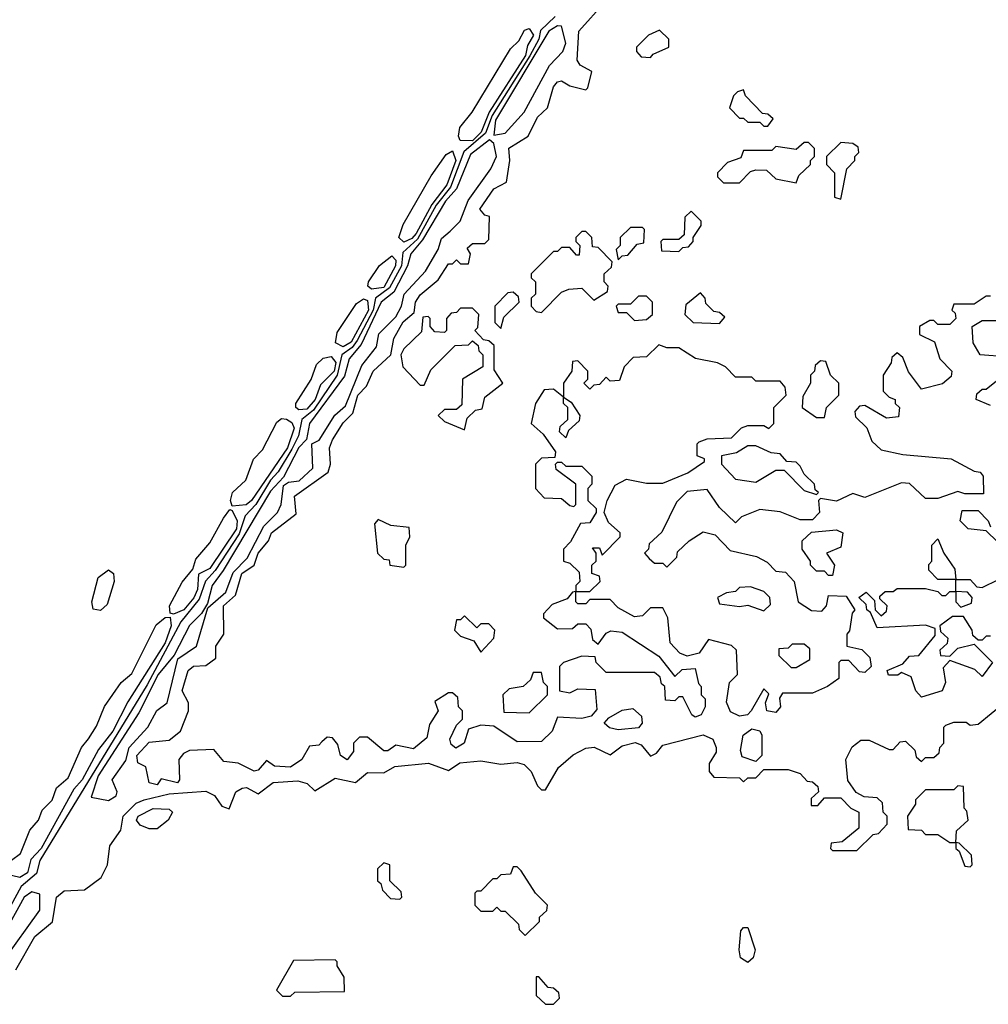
# Model space of a CAD drawing. Extents: x 2769579 to 2883812, y 684207 to 828660.
# Tile 383 of 505: x 2837305 to 2839700, y 774400 to 776833. Entities that reach past the tile are written whole.
import ezdxf

# ---------------------------------------------------------------- set-up
doc = ezdxf.new("R2010")
doc.units = 0

msp = doc.modelspace()

# ---------------------------------------------------------------- linework, layer by layer
at = {"layer": '0CON02XD'}
for points in [[(2838691.7, 775588.3), (2838667, 775543), (2838650, 775525), (2838650, 775495), (2838665, 775490), (2838688.3, 775468.3), (2838690, 775445), (2838680, 775435), (2838680, 775420), (2838671.7, 775418.3), (2838658.3, 775401.7), (2838621.7, 775388.3), (2838600, 775365), (2838600, 775355), (2838635, 775327.5), (2838671.7, 775328.3), (2838685, 775340), (2838705, 775340), (2838717, 775327), (2838721.7, 775301.7), (2838735, 775290), (2838755, 775317.5), (2838767, 775323), (2838795, 775320), (2838885, 775260), (2838925, 775210), (2838943, 775227), (2838975, 775230), (2838983, 775193), (2838990, 775185), (2838990, 775165), (2839000, 775155), (2839000, 775135), (2838990, 775115), (2838975, 775110), (2838966.7, 775115), (2838945, 775160), (2838935, 775160), (2838925, 775150), (2838901.7, 775151.7), (2838900, 775185), (2838891.7, 775191.7), (2838888.3, 775208.3), (2838875, 775220), (2838755, 775220), (2838730, 775245), (2838728.3, 775258.3), (2838695, 775260), (2838650, 775245), (2838640, 775235), (2838640, 775175), (2838665, 775170), (2838685, 775180), (2838728.3, 775178.3), (2838731.7, 775128.3), (2838718, 775112), (2838695, 775106.2), (2838635, 775110), (2838621.2, 775075), (2838595, 775049.2), (2838535, 775048.6), (2838477, 775087), (2838445, 775090), (2838415, 775080), (2838404, 775045), (2838383.1, 775033.1), (2838371.9, 775041.9), (2838368.8, 775055), (2838385, 775090), (2838400, 775105), (2838400, 775125), (2838390, 775135), (2838388.3, 775158.3), (2838375, 775170), (2838365, 775170), (2838331.7, 775148.3), (2838340, 775125), (2838318.3, 775091.7), (2838311.7, 775058.3), (2838278.8, 775031.2), (2838235, 775040), (2838215, 775026.7), (2838205, 775026.7), (2838165, 775060), (2838145, 775060), (2838130, 775045), (2838130, 775025), (2838115, 775004.2), (2838098, 775015), (2838091.7, 775041.7), (2838078.3, 775058.3), (2838065, 775060), (2838051.7, 775048.3), (2838045, 775040), (2838021.7, 775038.3), (2838002.5, 775005), (2837975, 774986), (2837935, 774988.8), (2837915, 775002.5), (2837895, 774978.8), (2837885, 774975.8), (2837845, 774996.2), (2837810, 775000), (2837785, 775030), (2837725, 775027.5), (2837710, 775020), (2837698.8, 775005), (2837700, 774955), (2837695, 774947.5), (2837655, 774957.5), (2837645, 774942.5), (2837625, 774947.5), (2837617, 774987), (2837597, 774997), (2837594.3, 775015), (2837625, 775047.5), (2837675, 775052.5), (2837702.5, 775075), (2837722.5, 775125), (2837722.5, 775145), (2837706.7, 775175), (2837721.2, 775225), (2837735, 775236), (2837765, 775237.5), (2837790, 775255), (2837790, 775285), (2837810, 775315), (2837809.2, 775385), (2837838.9, 775411.1), (2837854.4, 775465), (2837884.4, 775485.6), (2837894.4, 775515), (2837920, 775545), (2837928, 775565), (2837988.3, 775611.7), (2837984.2, 775655.8), (2838067.5, 775715), (2838073.3, 775735), (2838071.2, 775775), (2838078.8, 775795), (2838105, 775836.7), (2838128.9, 775861.1), (2838141.4, 775905), (2838162.5, 775927.5), (2838178.8, 775965), (2838222.5, 776005), (2838230, 776045), (2838253.4, 776086.6), (2838280, 776110), (2838283.8, 776135), (2838295, 776153.3), (2838340, 776190), (2838365, 776230), (2838375, 776230), (2838385, 776240), (2838395, 776230), (2838415, 776230), (2838420, 776255), (2838411.7, 776268.3), (2838425, 776280), (2838455, 776280), (2838465, 776290), (2838467, 776347), (2838455, 776350), (2838442.5, 776365), (2838477.5, 776415), (2838508.3, 776431.7), (2838516.7, 776485), (2838514.2, 776515.8), (2838562.5, 776545), (2838585, 776592.5), (2838610, 776615), (2838625, 776667.5), (2838635, 776680), (2838645, 776682.5), (2838665, 776670), (2838705, 776660), (2838710, 776665), (2838720, 776705), (2838690.7, 776720.7), (2838683.3, 776733.3), (2838687.5, 776805), (2838752.5, 776877.5)], [(2838629.1, 776840.8), (2838593.1, 776806.9), (2838588.4, 776785), (2838566.4, 776743.6), (2838473.4, 776596.6), (2838457, 776553), (2838403.5, 776506.5), (2838370.6, 776419.4), (2838335, 776374.5), (2838288.8, 776291.2), (2838252.2, 776257.8), (2838249.1, 776225), (2838219.3, 776170.7), (2838184.7, 776145.3), (2838179.4, 776115), (2838139.8, 776040.2), (2838127.2, 776022.8), (2838101.9, 776005), (2838090, 775955), (2838031.7, 775868.3), (2838002.9, 775845), (2837994, 775805), (2837977.9, 775772.1), (2837944.3, 775715.7), (2837925, 775695.4), (2837888.8, 775635), (2837862.9, 775607.1), (2837847.6, 775562.4), (2837788.1, 775471.9), (2837764.1, 775445.9), (2837748.7, 775401.3), (2837703.1, 775345), (2837620.1, 775189.9), (2837354.5, 774755), (2837346.8, 774723.2), (2837308.9, 774691.1), (2837223.1, 774535)], [(2838425, 776534.1), (2838394.3, 776534.3), (2838390, 776545), (2838393.3, 776566.7), (2838424, 776605), (2838518.6, 776761.4), (2838538.8, 776781.2), (2838552.9, 776807.1), (2838565, 776811.2), (2838575.4, 776795), (2838560.4, 776769.6), (2838555.3, 776745), (2838465.6, 776604.4), (2838445.9, 776555), (2838425, 776534.1)], [(2838477.5, 776547.5), (2838505, 776552.5), (2838552.5, 776605), (2838615, 776720), (2838648, 776755), (2838655.7, 776775), (2838645, 776817.5), (2838635, 776818), (2838613.1, 776805), (2838481.2, 776585), (2838477.5, 776547.5)], [(2838865, 776740), (2838871.7, 776748.3), (2838910, 776765), (2838910, 776785), (2838887, 776807), (2838860, 776795), (2838830, 776765), (2838830, 776755), (2838841.7, 776741.7), (2838865, 776740)], [(2839155, 776570), (2839168.3, 776588.3), (2839155, 776600), (2839141.7, 776601.7), (2839100, 776645), (2839095, 776660), (2839080, 776655), (2839070, 776645), (2839060, 776615), (2839085, 776590), (2839095, 776590), (2839105, 776580), (2839135, 776580), (2839145, 776570), (2839155, 776570)], [(2837525, 774904), (2837543.3, 774915), (2837546.2, 774925), (2837533.8, 774955), (2837567.2, 775002.8), (2837575.5, 775034.5), (2837622, 775085), (2837644.1, 775125.9), (2837670, 775145), (2837696, 775254), (2837742, 775285), (2837770, 775380), (2837815, 775418.8), (2837832.5, 775467.5), (2837867.4, 775502.6), (2837908.3, 775581.7), (2837942.5, 775615), (2837951.4, 775635), (2837957.5, 775682.5), (2837969.5, 775690.5), (2837996.2, 775693.8), (2838030, 775725), (2838027.5, 775785), (2838045.5, 775794.5), (2838084.5, 775855.5), (2838110.7, 775879.3), (2838151.1, 775978.9), (2838187.5, 776025), (2838192.9, 776057.1), (2838235, 776099.2), (2838249.4, 776125), (2838256, 776155), (2838308, 776212), (2838340, 776265), (2838347.8, 776292.2), (2838369.5, 776310.5), (2838394, 776335), (2838413.5, 776386.5), (2838470, 776465), (2838484.2, 776495), (2838477.3, 776527.3), (2838466.4, 776536.4), (2838419.8, 776500.2), (2838384.7, 776415.3), (2838357.5, 776385), (2838301.2, 776288.8), (2838272.2, 776255), (2838263.8, 776225), (2838230, 776160), (2838198.9, 776135), (2838149.7, 776030.3), (2838120, 775995), (2838107.9, 775952.1), (2838021.9, 775835), (2838014.2, 775795.8), (2837995, 775776), (2837957.7, 775702.3), (2837925, 775668), (2837808.3, 775471.7), (2837780.6, 775435), (2837769.3, 775390.7), (2837754.2, 775365.8), (2837725, 775336.2), (2837687, 775263), (2837647.8, 775215), (2837599.7, 775120.3), (2837499.4, 774965), (2837481.7, 774911.7), (2837525, 774904)], [(2839225, 776430), (2839231.7, 776448.3), (2839260, 776475), (2839260, 776485), (2839270, 776495), (2839270, 776515), (2839255, 776530), (2839245, 776530), (2839225, 776512.5), (2839175, 776520), (2839165, 776510), (2839095, 776510), (2839088.3, 776491.7), (2839055, 776480), (2839030, 776455), (2839030, 776445), (2839045, 776430), (2839085, 776430), (2839111.7, 776458.3), (2839125, 776462.5), (2839151.7, 776461.7), (2839175, 776440), (2839225, 776430)], [(2839335, 776390), (2839350, 776465), (2839370, 776485), (2839370, 776495), (2839380, 776505), (2839378.3, 776518.3), (2839365, 776527.5), (2839335, 776530), (2839300, 776495), (2839300, 776475), (2839320, 776455), (2839320, 776395), (2839335, 776390)], [(2838255, 776283.5), (2838242.5, 776295), (2838252.8, 776327.2), (2838322.7, 776447.3), (2838359.7, 776500.3), (2838375, 776508.8), (2838383.5, 776485), (2838361.3, 776425), (2838323.7, 776376.3), (2838285, 776304.5), (2838275, 776292.1), (2838255, 776283.5)], [(2838935, 776260), (2838945, 776270), (2838958.3, 776271.7), (2838970, 776285), (2838970, 776295), (2838990, 776325), (2838990, 776335), (2838965, 776360), (2838950, 776345), (2838948.3, 776301.7), (2838935, 776290), (2838895, 776290), (2838890, 776285), (2838891.7, 776261.7), (2838935, 776260)], [(2838785, 776240), (2838795, 776250), (2838808.3, 776251.7), (2838831.7, 776278.3), (2838848.3, 776281.7), (2838850, 776315), (2838845, 776320), (2838815, 776320), (2838790, 776295), (2838790, 776275), (2838780, 776265), (2838785, 776240)], [(2838595, 776110), (2838645, 776160), (2838663, 776167), (2838695, 776170), (2838725, 776140), (2838758.3, 776161.7), (2838760, 776175), (2838750, 776185), (2838750, 776205), (2838768.3, 776221.7), (2838770, 776235), (2838735, 776270), (2838721.7, 776271.7), (2838720, 776295), (2838705, 776310), (2838695, 776310), (2838680, 776295), (2838680, 776285), (2838690, 776275), (2838688.3, 776251.7), (2838681.7, 776251.7), (2838665, 776270), (2838645, 776270), (2838635, 776260), (2838625, 776260), (2838570, 776205), (2838570, 776195), (2838580, 776185), (2838580, 776155), (2838570, 776145), (2838570, 776125), (2838581.7, 776111.7), (2838595, 776110)], [(2838175, 776167.5), (2838166, 776175), (2838167.1, 776185), (2838194.5, 776225.5), (2838225, 776250), (2838235, 776238.8), (2838234.4, 776225), (2838205, 776171.8), (2838175, 776167.5)], [(2838495, 776070), (2838501.7, 776098.3), (2838540, 776135), (2838538.3, 776148.3), (2838525, 776160), (2838511.7, 776158.3), (2838480, 776125), (2838480, 776085), (2838495, 776070)], [(2839705, 776150), (2839695, 776150), (2839665, 776130), (2839615, 776130), (2839610, 776115), (2839618.3, 776108.3), (2839620, 776095), (2839605, 776080), (2839575, 776080), (2839565, 776090), (2839555, 776090), (2839530, 776075), (2839530, 776055), (2839567, 776037), (2839580, 775995), (2839610, 775965), (2839608.3, 775951.7), (2839587, 775933), (2839535, 775920), (2839503, 775963), (2839488.3, 775998.3), (2839475, 776010), (2839461.7, 775998.3), (2839460, 775985), (2839440, 775955), (2839440, 775915), (2839455, 775900), (2839470, 775895), (2839470, 775885), (2839480, 775875), (2839478.3, 775851.7), (2839448.3, 775848.3), (2839395, 775880), (2839381.7, 775878.3), (2839370, 775865), (2839371.7, 775851.7), (2839400, 775825), (2839411.7, 775791.7), (2839435, 775770), (2839488.3, 775758.3), (2839608.3, 775748.3), (2839665, 775717.5), (2839680, 775715), (2839687.5, 775705), (2839688.3, 775661.7), (2839641.7, 775661.7), (2839625, 775667.5), (2839575, 775650), (2839545, 775650), (2839505, 775686.7), (2839485, 775688.8), (2839395, 775652.5), (2839365, 775662.5), (2839325, 775643.3), (2839285, 775650), (2839280, 775645), (2839282.5, 775615), (2839265, 775597.5), (2839235, 775597.5), (2839185, 775616.7), (2839135, 775622.5), (2839090, 775605), (2839075, 775590), (2839035, 775627.5), (2839005, 775672.5), (2838955, 775667.5), (2838929.3, 775640.7), (2838893, 775567), (2838861.7, 775538.3), (2838860, 775525), (2838850, 775515), (2838861.7, 775501.7), (2838875, 775490), (2838895, 775490), (2838905, 775480), (2838930, 775505), (2838931.7, 775518.3), (2838960, 775545), (2838995, 775567.5), (2839025, 775560), (2839061.7, 775521.7), (2839127, 775507), (2839153, 775493), (2839175, 775470), (2839198.3, 775468.3), (2839220, 775445), (2839230, 775395), (2839263, 775373), (2839288.3, 775371.7), (2839300, 775385), (2839305, 775410), (2839348.3, 775408.3), (2839370, 775375), (2839363, 775367), (2839357, 775323), (2839350, 775315), (2839350, 775285), (2839387, 775277), (2839407, 775257), (2839410, 775235), (2839395, 775220), (2839381.7, 775221.7), (2839355, 775250), (2839335, 775250), (2839330, 775245), (2839330, 775205), (2839302.5, 775185), (2839265, 775168.8), (2839191.2, 775168.8), (2839183.3, 775156.7), (2839185.8, 775135), (2839175, 775121.4), (2839152, 775125), (2839148.8, 775145), (2839157.5, 775167.5), (2839145, 775180), (2839114, 775125), (2839104.4, 775115.6), (2839085, 775111.9), (2839062.7, 775122.7), (2839053, 775147), (2839060, 775195), (2839080, 775215), (2839077.5, 775275), (2839065, 775286.7), (2839008.3, 775301.7), (2838985, 775267.5), (2838955, 775260), (2838937.5, 775267.5), (2838913, 775293), (2838907.5, 775355), (2838895, 775380), (2838865, 775380), (2838845, 775360), (2838825, 775357.5), (2838785, 775380), (2838765, 775400), (2838715, 775400), (2838705, 775390), (2838685, 775390), (2838680, 775395), (2838680, 775420), (2838715, 775420), (2838740, 775445), (2838738.3, 775458.3), (2838720, 775465), (2838720, 775485), (2838730, 775495), (2838730, 775515), (2838721.7, 775528.3), (2838738.3, 775528.3), (2838745, 775510), (2838790, 775555), (2838790, 775565), (2838760.7, 775590.7), (2838750, 775615), (2838757.5, 775645), (2838777, 775683), (2838805, 775697.5), (2838855, 775687.5), (2838895, 775687.5), (2838957, 775713), (2838998.3, 775741.7), (2838998.3, 775748.3), (2838980, 775755), (2838980, 775785), (2838985, 775790), (2839005, 775797.5), (2839065, 775800), (2839090, 775825), (2839105, 775830), (2839145, 775830), (2839157, 775823), (2839170, 775835), (2839170, 775875), (2839200, 775905), (2839197.5, 775925), (2839185, 775940), (2839125, 775940), (2839115, 775950), (2839075, 775950), (2839050, 775975), (2839030, 775985), (2838976.1, 775996.1), (2838935, 776022.5), (2838905, 776022.5), (2838885, 776030), (2838855, 776000), (2838821.7, 775998.3), (2838800, 775975), (2838788.3, 775941.7), (2838765, 775940), (2838755, 775950), (2838738.3, 775931.7), (2838725, 775930), (2838715, 775920), (2838700, 775935), (2838710, 775945), (2838710, 775965), (2838685, 775990), (2838671.7, 775988.3), (2838670, 775965), (2838650, 775935), (2838650, 775900), (2838625, 775920), (2838601.7, 775918.3), (2838580, 775885), (2838570, 775835), (2838599.3, 775809.3), (2838630, 775765), (2838628.3, 775751.7), (2838595, 775750), (2838580, 775735), (2838580, 775675), (2838601.7, 775651.7), (2838645, 775650), (2838665, 775632.5), (2838675, 775630), (2838680, 775635), (2838680, 775685), (2838631.7, 775721.7), (2838630, 775735), (2838635, 775740), (2838645, 775740), (2838655, 775730), (2838695, 775730), (2838720, 775705), (2838720, 775685), (2838710, 775675), (2838710, 775645), (2838730, 775625), (2838730, 775615), (2838715, 775590), (2838691.7, 775588.3)], [(2838825, 776090), (2838855, 776092.5), (2838870, 776105), (2838870, 776135), (2838855, 776150), (2838835, 776150), (2838815, 776130), (2838785, 776130), (2838780, 776125), (2838785, 776110), (2838805, 776110), (2838825, 776090)], [(2839035, 776082.5), (2839048.3, 776098.3), (2839035, 776110), (2839021.7, 776111.7), (2839001.7, 776131.7), (2839000, 776145), (2838988.3, 776158.3), (2838951.7, 776128.3), (2838950, 776105), (2838970, 776085), (2839035, 776082.5)], [(2838105, 776024.6), (2838085.6, 776035), (2838090.2, 776059.8), (2838137.8, 776132.2), (2838155, 776143.1), (2838165, 776139.2), (2838167.6, 776115), (2838125, 776036.5), (2838105, 776024.6)], [(2838405, 775820), (2838411.7, 775848.3), (2838431.7, 775868.3), (2838448.3, 775871.7), (2838455, 775900), (2838500, 775935), (2838478.3, 775968.3), (2838478.3, 776028.3), (2838465, 776040), (2838451.7, 776041.7), (2838430, 776065), (2838437.5, 776072.5), (2838440, 776105), (2838425, 776120), (2838395, 776120), (2838385, 776110), (2838371.7, 776108.3), (2838360, 776095), (2838360, 776065), (2838355, 776060), (2838331.7, 776061.7), (2838320, 776075), (2838320, 776095), (2838315, 776100), (2838301.7, 776098.3), (2838298.3, 776061.7), (2838255, 776020), (2838247.5, 776005), (2838252.5, 775975), (2838295, 775930), (2838305, 775930), (2838321.7, 775968.3), (2838381.7, 776028.3), (2838415, 776030), (2838425, 776040), (2838438.3, 776028.3), (2838440, 776015), (2838450, 776005), (2838450, 775975), (2838400, 775945), (2838398.3, 775881.7), (2838385, 775870), (2838355, 775870), (2838340, 775855), (2838355, 775840), (2838405, 775820)], [(2839745, 776000), (2839680, 776005), (2839662.5, 776035), (2839660, 776075), (2839685, 776090), (2839725, 776090)], [(2837995, 775869.2), (2837988, 775875), (2837988, 775885), (2838025.7, 775944.3), (2838039.1, 775980.9), (2838055, 775997.1), (2838075, 776000.6), (2838086.4, 775986.4), (2838082.5, 775965), (2838049.1, 775930.9), (2838036, 775895), (2838015, 775870.9), (2837995, 775869.2)], [(2839295, 775850), (2839300, 775875), (2839330, 775905), (2839330, 775935), (2839310, 775955), (2839298.3, 775988.3), (2839285, 775990), (2839271.7, 775978.3), (2839270, 775965), (2839260, 775955), (2839260, 775935), (2839241.7, 775901.7), (2839240, 775875), (2839275, 775850), (2839295, 775850)], [(2839705, 775880), (2839670, 775895), (2839671.7, 775908.3), (2839685, 775920), (2839695, 775920), (2839750, 775965)], [(2838655, 775800), (2838640, 775815), (2838641.7, 775828.3), (2838660, 775845), (2838660, 775875), (2838650, 775885), (2838650, 775900), (2838668.3, 775888.3), (2838690, 775855), (2838688.3, 775841.7), (2838661.7, 775818.3), (2838655, 775800)], [(2837830.7, 775630.7), (2837826.2, 775645), (2837831.2, 775665), (2837863.8, 775695), (2837883, 775747), (2837905, 775770), (2837941.2, 775838.8), (2837952.5, 775847.5), (2837965, 775846.2), (2837977.8, 775837.8), (2837983.7, 775823.7), (2837967.1, 775775), (2837878.5, 775645), (2837865, 775634.4), (2837830.7, 775630.7)], [(2839275, 775660), (2839280, 775665), (2839271.7, 775671.7), (2839270, 775685), (2839245, 775710), (2839235, 775730), (2839225, 775740), (2839201.7, 775741.7), (2839185, 775760), (2839163, 775763), (2839125, 775780), (2839105, 775780), (2839077, 775763), (2839040, 775755), (2839040, 775735), (2839075, 775697.5), (2839125, 775690), (2839175, 775720), (2839195, 775720), (2839245, 775670), (2839275, 775660)], [(2837685, 775363.8), (2837677, 775367), (2837675.8, 775385), (2837706.5, 775443.5), (2837733.3, 775475), (2837740.3, 775499.7), (2837775, 775540), (2837808.6, 775601.4), (2837825, 775622.5), (2837830, 775620), (2837842.5, 775595), (2837841.1, 775575), (2837775, 775476.7), (2837747.3, 775462.7), (2837744.6, 775425), (2837735.7, 775404.3), (2837710.6, 775375), (2837685, 775363.8)], [(2839723, 775543), (2839695, 775570), (2839650, 775575), (2839630, 775595), (2839635, 775620), (2839675, 775620), (2839700, 775595), (2839705, 775580)], [(2838255, 775480), (2838260, 775485), (2838260, 775535), (2838270, 775555), (2838268.3, 775578.3), (2838223, 775583), (2838191.7, 775598.3), (2838182.5, 775587.5), (2838190, 775515), (2838205, 775500), (2838218.3, 775498.3), (2838220, 775485), (2838255, 775480)], [(2839315, 775460), (2839305, 775460), (2839295, 775470), (2839275, 775470), (2839260, 775485), (2839260, 775495), (2839240, 775525), (2839240, 775545), (2839263, 775567), (2839325, 775572.5), (2839340, 775565), (2839335, 775530), (2839300, 775515), (2839320, 775485), (2839315, 775460)], [(2839620, 775450), (2839615, 775450), (2839575, 775450), (2839553, 775473), (2839553, 775487), (2839560, 775495), (2839560, 775535), (2839575, 775550), (2839590, 775515), (2839617.5, 775475), (2839620, 775450)], [(2837505, 775373.3), (2837486.7, 775376.7), (2837483.3, 775395), (2837498.8, 775455), (2837525, 775473.3), (2837536.7, 775465), (2837538.8, 775445), (2837521.7, 775388.3), (2837505, 775373.3)], [(2839705, 775310), (2839695, 775310), (2839685, 775300), (2839675, 775300), (2839661.7, 775311.7), (2839660, 775325), (2839638.3, 775358.3), (2839611.7, 775358.3), (2839580, 775335), (2839581.7, 775321.7), (2839600, 775305), (2839598.3, 775291.7), (2839580, 775275), (2839581.7, 775261.7), (2839605, 775260), (2839625, 775280), (2839665, 775290), (2839710, 775245), (2839685, 775210), (2839667, 775227), (2839605, 775250), (2839588.3, 775231.7), (2839594.2, 775195), (2839586, 775175), (2839535, 775159.2), (2839520.8, 775175), (2839509.3, 775209.3), (2839485, 775220), (2839476.4, 775213.6), (2839453, 775213), (2839450, 775225), (2839488.3, 775241.7), (2839505, 775260), (2839528.3, 775261.7), (2839568.3, 775311.7), (2839568.3, 775328.3), (2839545, 775336.7), (2839425, 775330), (2839408.3, 775368.3), (2839400, 775375), (2839398.3, 775388.3), (2839380, 775405), (2839398.3, 775418.3), (2839418.3, 775398.3), (2839420, 775375), (2839435, 775360), (2839448.3, 775371.7), (2839450, 775385), (2839431.7, 775401.7), (2839431.7, 775408.3), (2839445, 775420), (2839465, 775420), (2839475, 775427.5), (2839545, 775427.5), (2839575, 775420), (2839585, 775410), (2839595, 775410), (2839605, 775420), (2839620, 775420), (2839620, 775395), (2839631.7, 775381.7), (2839658.3, 775391.7), (2839660, 775405), (2839648.3, 775418.3), (2839620, 775420), (2839620, 775450), (2839655, 775450), (2839671.7, 775431.7), (2839685, 775430), (2839725, 775450)], [(2839145, 775372.5), (2839161.7, 775388.3), (2839160, 775405), (2839145, 775420), (2839111.7, 775431.7), (2839085, 775430), (2839075, 775420), (2839053, 775417), (2839030, 775405), (2839035, 775390), (2839085, 775383.3), (2839105, 775386.7), (2839145, 775372.5)], [(2837285, 774756.2), (2837307, 774773), (2837330, 774830), (2837351.2, 774855), (2837360.6, 774879.4), (2837385.7, 774904.3), (2837396.2, 774935), (2837425, 774960), (2837457.5, 775035), (2837475, 775056.2), (2837495, 775087.5), (2837514.4, 775135.6), (2837555.8, 775195), (2837582.3, 775217.7), (2837642.5, 775337.5), (2837665, 775356.2), (2837677, 775357), (2837679.5, 775335), (2837665, 775292.9), (2837572.7, 775147.3), (2837535.4, 775075), (2837500, 775030), (2837459.5, 774955), (2837438.5, 774931.5), (2837357.9, 774785), (2837332.4, 774757.6), (2837324.3, 774725), (2837305, 774713.5)], [(2838445, 775270), (2838477.5, 775305), (2838480, 775325), (2838465, 775340), (2838445, 775340), (2838435, 775330), (2838405, 775360), (2838395, 775350), (2838385, 775350), (2838380, 775325), (2838395, 775310), (2838428.3, 775298.3), (2838445, 775270)], [(2839225, 775232.5), (2839258.3, 775251.7), (2839258.3, 775278.3), (2839245, 775290), (2839215, 775290), (2839205, 775280), (2839181.7, 775278.3), (2839181.7, 775261.7), (2839212.5, 775232.5), (2839225, 775232.5)], [(2838565, 775120), (2838610, 775165), (2838610, 775185), (2838600, 775195), (2838595, 775220), (2838575, 775220), (2838568.3, 775201.7), (2838550, 775185), (2838515, 775180), (2838500, 775165), (2838501.7, 775121.7), (2838565, 775120)], [(2838785, 775078.1), (2838763.2, 775083.2), (2838750, 775095), (2838761.7, 775108.3), (2838795, 775126.7), (2838820.7, 775130.7), (2838842.3, 775112.3), (2838844.2, 775095), (2838835, 775082.9), (2838785, 775078.1)], [(2839105, 774960), (2839125, 774960), (2839145, 774980), (2839205, 774980), (2839235, 774970), (2839251.7, 774951.7), (2839265, 774950), (2839278.3, 774938.3), (2839280, 774925), (2839261.7, 774908.3), (2839261.7, 774891.7), (2839278.3, 774891.7), (2839295, 774910), (2839335, 774910), (2839360, 774885), (2839380, 774875), (2839380, 774835), (2839338.3, 774801.7), (2839311.7, 774798.3), (2839310, 774785), (2839315, 774780), (2839375, 774780), (2839415, 774820), (2839428.3, 774821.7), (2839450, 774845), (2839450, 774865), (2839440, 774875), (2839438.3, 774898.3), (2839425, 774910), (2839393, 774913), (2839373.3, 774923.3), (2839353, 774953), (2839347.5, 775005), (2839363.6, 775036.4), (2839385, 775052.5), (2839405, 775052.5), (2839455, 775030), (2839465, 775030), (2839481.7, 775048.3), (2839495, 775050), (2839518.3, 775028.3), (2839521.7, 775011.7), (2839535, 775000), (2839545, 775010), (2839565, 775010), (2839578.3, 775021.7), (2839580, 775035), (2839590, 775045), (2839590, 775085), (2839595, 775090), (2839615, 775097.5), (2839645, 775097.5), (2839655, 775090), (2839675, 775092.5), (2839739.2, 775145)], [(2839125, 775000), (2839091.7, 775011.7), (2839087, 775027), (2839094, 775065), (2839115, 775080.6), (2839135, 775076), (2839140, 775065), (2839140, 775015), (2839125, 775000)], [(2837295.8, 774485), (2837342.6, 774567.4), (2837385.9, 774604.1), (2837396, 774665), (2837415, 774680.8), (2837465, 774683.3), (2837506.7, 774713.3), (2837522.5, 774745), (2837528.3, 774791.7), (2837555, 774830), (2837561.2, 774865), (2837593.1, 774896.9), (2837612.5, 774905), (2837675, 774920), (2837765, 774927.1), (2837786.4, 774916.4), (2837805, 774890), (2837823, 774883), (2837839.2, 774925), (2837855, 774934.4), (2837865.5, 774935.5), (2837895, 774920), (2837931.5, 774948.5), (2837992.4, 774952.4), (2838015.6, 774945.6), (2838035, 774927.5), (2838085, 774959.2), (2838135, 774948), (2838165, 774972.9), (2838205, 774972), (2838232.4, 774987.6), (2838315.8, 774995.8), (2838365, 774977.5), (2838393.1, 774996.9), (2838445, 775001.8), (2838495, 774993.3), (2838535, 774997.5), (2838552.7, 774992.7), (2838570, 774975), (2838585, 774940), (2838595, 774930), (2838605, 774930), (2838637.5, 774985), (2838673.4, 775016.6), (2838705, 775033.3), (2838725.5, 775035.5), (2838765, 775016.2), (2838795, 775038.6), (2838826.8, 775046.8), (2838841.3, 775041.3), (2838865, 775013.3), (2838879.5, 775020.5), (2838895, 775040), (2838995, 775065.7), (2839018.8, 775055), (2839026.7, 775035), (2839027, 775023), (2839010, 774995), (2839010, 774975), (2839021.7, 774961.7), (2839085, 774960), (2839095, 774950), (2839105, 774960)], [(2839655, 774740), (2839660, 774745), (2839658.3, 774768.3), (2839628.3, 774798.3), (2839620, 774800), (2839621.7, 774828.3), (2839650, 774855), (2839647, 774877), (2839640, 774885), (2839638.3, 774938.3), (2839625, 774940), (2839615, 774930), (2839545, 774930), (2839520, 774905), (2839520, 774895), (2839500, 774865), (2839501.7, 774831.7), (2839535, 774830), (2839545, 774820), (2839575, 774820), (2839605, 774800), (2839620, 774800), (2839620, 774785), (2839628.3, 774778.3), (2839641.7, 774741.7), (2839655, 774740)], [(2837645, 774833.8), (2837625, 774833.8), (2837602.7, 774842.7), (2837594, 774855), (2837598, 774865), (2837635, 774884), (2837675, 774882.5), (2837682.5, 774875), (2837672.5, 774855), (2837645, 774833.8)], [(2838245, 774660), (2838250, 774665), (2838248.3, 774678.3), (2838220, 774705), (2838220, 774745), (2838205, 774750), (2838190, 774735), (2838190, 774705), (2838198.3, 774698.3), (2838201.7, 774681.7), (2838221.7, 774661.7), (2838245, 774660)], [(2838555, 774570), (2838590, 774605), (2838590, 774615), (2838608.3, 774631.7), (2838610, 774645), (2838580, 774675), (2838545, 774730), (2838535, 774740), (2838525, 774740), (2838518.3, 774721.7), (2838495, 774720), (2838485, 774710), (2838475, 774710), (2838445, 774680), (2838435, 774680), (2838430, 774675), (2838430, 774645), (2838445, 774630), (2838475, 774630), (2838485, 774640), (2838495, 774630), (2838505, 774630), (2838538.3, 774598.3), (2838540, 774585), (2838555, 774570)], [(2837305, 774713.5), (2837256.2, 774725)], [(2837265, 774507.5), (2837355, 774632.5), (2837355, 774672.5), (2837335, 774678), (2837316, 774665), (2837235, 774520)], [(2839105, 774503.3), (2839087.5, 774515), (2839083.8, 774535), (2839088.3, 774581.7), (2839095, 774590), (2839105, 774590), (2839123.8, 774535), (2839118.8, 774515), (2839105, 774503.3)], [(2837975, 774420), (2837985, 774430), (2838108.3, 774431.7), (2838107, 774467), (2838090, 774495), (2838090, 774505), (2838085, 774510), (2837981.7, 774508.3), (2837940, 774435), (2837955, 774420), (2837975, 774420)], [(2838625, 774400), (2838640, 774415), (2838638.3, 774428.3), (2838625, 774440), (2838611.7, 774441.7), (2838588.3, 774468.3), (2838581.7, 774468.3), (2838581.7, 774421.7), (2838605, 774400), (2838625, 774400)]]:
    msp.add_lwpolyline(points, dxfattribs=at)

doc.saveas('drawing.dxf')
